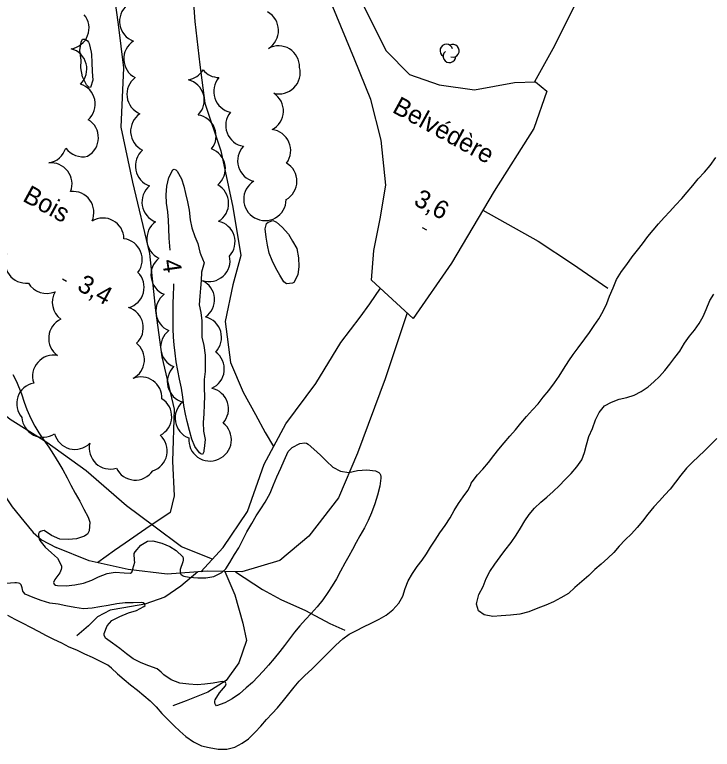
# Model space of a CAD drawing. Extents: x 219136 to 222520, y 5421589 to 5424530.
# Drawn here: x 221065 to 221179.8, y 5422132.2 to 5422253 of the extents above; entities that cross this region are included whole.
import ezdxf

# ---------------------------------------------------------------- set-up
doc = ezdxf.new("R2010")
doc.units = 0
for name, color, linetype in [('Level 19', 7, 'Continuous'), ('Level 2', 7, 'Continuous'), ('Level 22', 7, 'Continuous'), ('Level 3', 7, 'Continuous'), ('Level 4', 7, 'Continuous'), ('Level 44', 7, 'Continuous'), ('Level 56', 7, 'Continuous')]:
    doc.layers.add(name, color=color, linetype=linetype)

msp = doc.modelspace()

# ---------------------------------------------------------------- linework, layer by layer
at = {"layer": 'Level 19'}
msp.add_lwpolyline([(221121.4, 5422256.52), (221126.09, 5422247.05), (221129.93, 5422243.15), (221134.8, 5422241.48), (221140.61, 5422240.63), (221147.23, 5422241.87), (221150.69, 5422241.99), (221152.54, 5422240.42), (221150.37, 5422234.31), (221143.86, 5422223.98), (221136.86, 5422212.14), (221130.57, 5422203.02), (221123.7, 5422209.35), (221124.09, 5422214.24), (221125.09, 5422219.41), (221126.07, 5422224.99), (221125.26, 5422232.4), (221123.59, 5422239.08), (221120.89, 5422245.69), (221117.33, 5422254.32)], dxfattribs=at)
at = {"layer": 'Level 2'}
for points in [[(221077.66, 5422245.16), (221077.73, 5422243.65), (221077.85, 5422242.27), (221077.47, 5422241.02), (221077.2, 5422241.1), (221076.98, 5422241.29), (221076.81, 5422241.5), (221076.14, 5422242.77), (221075.86, 5422244.28), (221075.9, 5422245.53), (221075.72, 5422247.12), (221075.9, 5422248.52), (221076.17, 5422248.97), (221076.47, 5422248.97), (221076.75, 5422248.86), (221076.97, 5422248.71), (221077.15, 5422248.5), (221077.26, 5422248.27), (221077.59, 5422246.85), (221077.64, 5422246.47), (221077.66, 5422245.16)], [(221090.56, 5422214.31), (221090.52, 5422214.93), (221090.4, 5422216.27), (221090.34, 5422217.85), (221090.29, 5422219.21), (221090.17, 5422220.57), (221089.98, 5422222), (221089.92, 5422223.37), (221090.01, 5422224.83), (221090.35, 5422226.25), (221090.98, 5422227.49), (221091.22, 5422227.62), (221091.51, 5422227.51), (221091.74, 5422227.3), (221092.42, 5422226.03), (221092.79, 5422224.83), (221093.09, 5422223.6), (221093.4, 5422222.23), (221093.68, 5422220.87), (221093.88, 5422219.29), (221094.11, 5422217.96), (221094.6, 5422216.54), (221095.12, 5422215.4), (221095.44, 5422213.96), (221095.61, 5422213.51), (221096.14, 5422212.19)], [(221111.38, 5422214.57), (221111.66, 5422213.01), (221111.73, 5422211.59), (221111.57, 5422210.25), (221110.94, 5422208.99), (221110.71, 5422208.86), (221109.73, 5422208.76), (221109.48, 5422208.89), (221109.26, 5422209.1), (221108.59, 5422210.17), (221107.97, 5422211.3), (221107.34, 5422212.56), (221106.86, 5422213.79), (221106.56, 5422215.11), (221106.37, 5422216.4), (221106.2, 5422217.78), (221106.4, 5422218.68), (221106.69, 5422218.89), (221107.47, 5422219.14), (221107.75, 5422219.04), (221108.04, 5422218.87), (221109, 5422218.05), (221110.01, 5422216.9), (221110.71, 5422215.76), (221110.72, 5422215.75), (221111.38, 5422214.57)], [(221096.14, 5422212.19), (221095.75, 5422210.69), (221095.66, 5422209.3), (221095.55, 5422208.05), (221095.45, 5422206.74), (221095.32, 5422205.3), (221095.61, 5422204.04), (221095.8, 5422202.66), (221095.77, 5422201.37), (221095.78, 5422199.99), (221096.1, 5422198.6), (221096.32, 5422197.03), (221096.31, 5422195.64), (221096.32, 5422194.31), (221096.15, 5422193.03), (221096.15, 5422191.52), (221096.21, 5422190.26), (221096.17, 5422188.91), (221096.08, 5422187.39), (221095.97, 5422185.96), (221096.05, 5422184.54), (221096.32, 5422183.12), (221096.14, 5422181.68), (221096.09, 5422181.4), (221096.09, 5422181.13), (221095.86, 5422180.69), (221095.6, 5422180.79), (221095.39, 5422180.94), (221094.63, 5422182.02), (221094.15, 5422183.19), (221093.74, 5422184.61), (221093.35, 5422186.09), (221093.09, 5422187.33), (221092.84, 5422188.75), (221092.66, 5422190.13), (221092.45, 5422191.6), (221092.13, 5422193.05), (221091.83, 5422194.49)], [(221091.83, 5422194.49), (221091.58, 5422195.93), (221091.39, 5422197.33), (221091.25, 5422198.69), (221091.12, 5422199.98), (221091.06, 5422201.33), (221091.06, 5422202.76), (221091.06, 5422204.11), (221091.04, 5422205.55), (221091.09, 5422206.84), (221091.17, 5422208.34), (221091.17, 5422208.75)], [(221064.68, 5422193.82), (221065.27, 5422192.71), (221066.11, 5422190.67), (221066.57, 5422189.27), (221066.98, 5422188.08), (221067.66, 5422186.61), (221068.33, 5422185.36), (221068.98, 5422184.22), (221069.79, 5422183.02), (221070.62, 5422181.87), (221071.4, 5422180.65), (221072.26, 5422179.24), (221072.9, 5422178.15), (221073.6, 5422176.84), (221074.25, 5422175.62), (221074.94, 5422174.34), (221075.68, 5422172.98), (221076.37, 5422171.7), (221077.07, 5422170.39), (221077.37, 5422169.55), (221077.25, 5422168.11), (221076.96, 5422167.6), (221076.72, 5422167.39), (221076.5, 5422167.26), (221075.16, 5422166.82), (221073.85, 5422166.67), (221072.43, 5422166.75), (221071.05, 5422167.36), (221069.84, 5422168.18), (221069.55, 5422168.13)], [(221106.22, 5422172.83), (221107.01, 5422174.3), (221107.56, 5422175.68), (221108.13, 5422176.99), (221108.75, 5422178.43), (221109.32, 5422179.69), (221109.97, 5422181.15), (221110.65, 5422181.84), (221111.9, 5422182.46), (221112.75, 5422182.61), (221113.02, 5422182.52), (221113.26, 5422182.37), (221114.21, 5422181.54), (221115.32, 5422180.57), (221116.28, 5422179.58), (221117.33, 5422178.57), (221118.58, 5422177.93), (221119.96, 5422177.7), (221121.39, 5422178.03), (221122.94, 5422178.14), (221124.36, 5422177.97), (221124.89, 5422177.73), (221125.05, 5422177.54), (221125.16, 5422177.31), (221125.23, 5422177.06), (221125.25, 5422176.77), (221125.06, 5422175.46), (221124.67, 5422173.98), (221124.26, 5422172.58), (221123.7, 5422171.07), (221123.16, 5422169.8), (221122.53, 5422168.62), (221121.78, 5422167.32), (221121.19, 5422166.21), (221120.59, 5422165.07), (221119.95, 5422163.93), (221119.33, 5422162.83), (221118.6, 5422161.49), (221117.92, 5422160.23)], [(221069.55, 5422168.13), (221069.25, 5422168), (221069.01, 5422167.84), (221068.91, 5422167.61), (221068.91, 5422167.34), (221068.99, 5422166.77), (221069.12, 5422166.54), (221070.01, 5422165.45), (221071.02, 5422164.5), (221072.04, 5422163.61), (221072.7, 5422162.35), (221072.7, 5422162.05), (221072.65, 5422161.76), (221072.44, 5422161.24), (221071.61, 5422160.12), (221071.39, 5422159.62), (221071.48, 5422159.37), (221071.73, 5422159.2), (221072.05, 5422159.11), (221073.45, 5422159.05), (221074.87, 5422159.22), (221076.29, 5422159.5), (221077.66, 5422160.02), (221078.79, 5422160.56), (221080.2, 5422161.09), (221081.53, 5422161.31), (221082.98, 5422161.23), (221084.06, 5422161.18), (221084.28, 5422161.34), (221084.39, 5422161.6), (221084.44, 5422161.87), (221084.74, 5422162.97), (221084.71, 5422163.23), (221084.64, 5422164.38), (221084.79, 5422164.65), (221085.76, 5422165.76), (221086.85, 5422166.43), (221087.73, 5422166.5), (221089.21, 5422166.1), (221090.51, 5422165.53), (221091.58, 5422164.87), (221092.66, 5422163.83), (221092.72, 5422163.56), (221092.71, 5422163.29), (221092.63, 5422163.02), (221092.24, 5422161.79), (221092.2, 5422161.24), (221092.35, 5422160.97), (221092.58, 5422160.79), (221092.83, 5422160.69), (221093.67, 5422160.52), (221095.11, 5422160.38), (221096.44, 5422160.38), (221097.76, 5422160.6), (221099.05, 5422161.26), (221099.72, 5422161.85), (221100.38, 5422162.93), (221101.16, 5422164.24), (221101.89, 5422165.35), (221102.5, 5422166.64), (221103.19, 5422167.95), (221104, 5422169.31), (221104.71, 5422170.57), (221105.5, 5422171.76), (221106.22, 5422172.83)], [(221117.92, 5422160.23), (221117.24, 5422159.09), (221116.5, 5422157.99), (221115.71, 5422156.78), (221114.77, 5422155.61), (221113.75, 5422154.5), (221112.83, 5422153.56), (221111.92, 5422152.52), (221111.04, 5422151.43), (221110.21, 5422150.34), (221109.39, 5422149.29), (221108.61, 5422148.28), (221107.69, 5422147.15), (221106.75, 5422146.05), (221105.89, 5422145.03), (221105, 5422144.09), (221104.09, 5422143.18), (221103.09, 5422142.28), (221101.97, 5422141.31), (221100.78, 5422140.51), (221099.55, 5422139.85), (221098.17, 5422139.35), (221098, 5422139.54), (221097.94, 5422139.79), (221097.94, 5422140.1), (221097.99, 5422140.35), (221098.66, 5422141.5), (221099.66, 5422142.63), (221099.8, 5422142.95), (221099.65, 5422143.19), (221099.39, 5422143.3), (221099.1, 5422143.33), (221097.63, 5422143.07), (221096.28, 5422142.91), (221095, 5422142.81), (221093.62, 5422142.89), (221092.15, 5422143.07), (221090.72, 5422143.6), (221089.52, 5422144.43), (221089.09, 5422144.87), (221088.45, 5422145.41)], [(221088.45, 5422145.41), (221087.05, 5422145.91), (221085.78, 5422146.39), (221084.49, 5422147.06), (221083.36, 5422147.91), (221082.27, 5422148.79), (221081.07, 5422149.62), (221079.91, 5422150.49), (221079.72, 5422150.99), (221079.72, 5422151.25), (221080.22, 5422152.49), (221080.95, 5422153.39), (221082.28, 5422154.06), (221083.7, 5422154.61), (221085.02, 5422155.03), (221086.25, 5422155.66), (221086.43, 5422155.86), (221086.35, 5422156.12), (221086.12, 5422156.27), (221085.86, 5422156.31), (221084.46, 5422156.29), (221083.15, 5422156.29), (221081.78, 5422156.09), (221080.37, 5422155.85), (221079.01, 5422155.62), (221077.76, 5422155.41), (221076.3, 5422155.3), (221074.88, 5422155.53), (221073.42, 5422155.79), (221072.12, 5422156.06), (221070.78, 5422156.25), (221069.37, 5422156.69), (221068.03, 5422157.17), (221066.74, 5422157.73), (221066.49, 5422157.97), (221066.35, 5422158.19), (221066.26, 5422158.47), (221066.23, 5422158.74), (221066.07, 5422159.24), (221065.85, 5422159.44), (221065.6, 5422159.54), (221065.31, 5422159.59), (221065.02, 5422159.59), (221063.56, 5422159.46)]]:
    msp.add_lwpolyline(points, dxfattribs=at)
at = {"layer": 'Level 22'}
for points in [[(221174.95, 5422290.77), (221167.72, 5422275.91), (221158.89, 5422258.21), (221153.79, 5422247.89), (221150.51, 5422241.98)], [(221075.51, 5422285.25), (221077.01, 5422278.66), (221079.01, 5422270.07), (221080.77, 5422260.49), (221081.99, 5422251.4), (221082.88, 5422244.27)], [(221093.15, 5422274.59), (221094.46, 5422266.73), (221094.06, 5422259.59), (221094.6, 5422251.91), (221095.47, 5422244.75), (221096.29, 5422238.44), (221098.88, 5422230.64), (221100.89, 5422221.34), (221102.21, 5422213.38), (221100.9, 5422208.56), (221099.63, 5422202.53), (221100.47, 5422195.8), (221102.58, 5422190.93), (221104.59, 5422187.28), (221106.21, 5422184.3), (221107.58, 5422181.99)], [(221082.88, 5422244.27), (221082.45, 5422234.54), (221084.38, 5422225.49), (221087.17, 5422213.76), (221088.13, 5422204.35), (221089.21, 5422196.75), (221091.23, 5422188.15), (221090.95, 5422179.56), (221091.22, 5422173.89), (221090.55, 5422171.12), (221086.58, 5422168.43), (221083.15, 5422166.09), (221081.39, 5422164.87), (221078.67, 5422162.89)], [(221142, 5422220.84), (221151.09, 5422215.77), (221156.75, 5422212.06), (221162.55, 5422208.06)], [(221095.63, 5422161.4), (221099.3, 5422165.37), (221103.3, 5422171.32), (221106.02, 5422179.09), (221109.59, 5422185.72), (221114.53, 5422192.33), (221118.64, 5422199.12), (221121.81, 5422203.28), (221123.4, 5422205.47), (221125.16, 5422208.01)], [(221129.55, 5422203.96), (221125.95, 5422193.12), (221121.36, 5422180.88), (221118.25, 5422173.55), (221113.37, 5422167.24), (221108.6, 5422163.27), (221102.38, 5422161.39), (221096.68, 5422161.47), (221090.06, 5422161.02), (221083.64, 5422161.78), (221077.26, 5422163.21), (221071.81, 5422165.39)], [(221097.52, 5422163.45), (221092.41, 5422165.48), (221087.9, 5422168.87), (221083.39, 5422172.24), (221076.73, 5422177.98), (221070.29, 5422182.64), (221064.22, 5422186.43), (221059.03, 5422190.66), (221055.8, 5422194.29)], [(221054.09, 5422189.14), (221057.26, 5422184.63), (221059.93, 5422179.69), (221062.05, 5422175.75), (221064.58, 5422172.06), (221066.52, 5422169.71), (221068.01, 5422167.85), (221069.41, 5422166.64), (221071.81, 5422165.39)], [(221095.1, 5422161.36), (221092.35, 5422159), (221089.7, 5422157.23), (221086.42, 5422156.06), (221082.96, 5422155.45), (221080.72, 5422155.1), (221078.61, 5422153.97), (221077.14, 5422152.5), (221075.2, 5422150.87)], [(221099.56, 5422161.43), (221101.18, 5422157.59), (221102.51, 5422152.92), (221103.1, 5422150.06), (221101.85, 5422146.43), (221099.78, 5422143.48), (221096.79, 5422141.6), (221093.2, 5422140.15), (221091.02, 5422139.35)], [(221101.29, 5422161.41), (221101.3, 5422161.4), (221105.78, 5422158.46), (221108.79, 5422156.83), (221112.83, 5422155.01), (221116.81, 5422152.9), (221119.33, 5422151.76)]]:
    msp.add_lwpolyline(points, dxfattribs=at)
at = {"layer": 'Level 3'}
for p, q in [((221132.05, 5422217.99), (221132.75, 5422217.61)), ((221072.84, 5422209.55), (221073.54, 5422209.17))]:
    msp.add_line(p, q, dxfattribs=at)
at = {"layer": 'Level 4'}
for points in [[(221142.02, 5422178.26), (221142.95, 5422179.38), (221143.81, 5422180.54), (221144.62, 5422181.57), (221145.54, 5422182.61), (221146.47, 5422183.67), (221147.38, 5422184.75), (221148.28, 5422185.85), (221149.18, 5422186.92), (221150.18, 5422188.04), (221151.09, 5422188.99), (221151.94, 5422190.09), (221152.84, 5422191.23), (221153.81, 5422192.48), (221154.59, 5422193.57), (221155.3, 5422194.73), (221156.14, 5422196.09), (221156.86, 5422197.14), (221157.67, 5422198.2), (221158.8, 5422199.69), (221159.54, 5422200.76), (221160.3, 5422201.88), (221161.07, 5422203), (221161.79, 5422204.23), (221162.38, 5422205.49), (221162.86, 5422206.7), (221163.45, 5422208.1), (221163.99, 5422209.45), (221164.8, 5422210.8), (221165.69, 5422211.92), (221166.6, 5422213.21), (221167.43, 5422214.27), (221168.25, 5422215.34), (221169.15, 5422216.53), (221170.02, 5422217.6), (221170.93, 5422218.63), (221171.83, 5422219.66), (221172.77, 5422220.65), (221173.72, 5422221.68), (221174.73, 5422222.8), (221175.63, 5422223.82), (221176.54, 5422224.93), (221177.43, 5422226.04), (221178.47, 5422227.13), (221179.41, 5422228.2), (221180.33, 5422229.55)], [(221145.64, 5422164.87), (221146.68, 5422166.2), (221147.5, 5422167.41), (221148.2, 5422168.55), (221148.9, 5422169.74), (221149.62, 5422170.82), (221150.53, 5422171.84), (221151.56, 5422172.84), (221152.52, 5422173.67), (221153.59, 5422174.61), (221154.6, 5422175.6), (221155.49, 5422176.5), (221156.52, 5422177.57), (221157.49, 5422178.67), (221158.27, 5422179.82), (221158.75, 5422181.02), (221159.04, 5422182.25), (221159.46, 5422183.65), (221160.03, 5422184.98), (221160.55, 5422186.37), (221161.13, 5422187.6), (221162.03, 5422188.68), (221163.18, 5422189.31), (221164.45, 5422189.77), (221165.68, 5422190.07), (221166.88, 5422190.41), (221168.03, 5422191.04), (221169.18, 5422191.78), (221170.13, 5422192.61), (221171.08, 5422193.51), (221171.97, 5422194.49), (221172.78, 5422195.56), (221173.62, 5422196.64), (221174.4, 5422197.68), (221175.21, 5422198.97), (221176.01, 5422200.13), (221176.84, 5422201.15), (221177.6, 5422202.23), (221178.28, 5422203.38), (221178.77, 5422204.55), (221179.35, 5422205.99), (221180.02, 5422207.06)], [(221180.48, 5422183.31), (221179.47, 5422182.24), (221178.49, 5422181.28), (221177.5, 5422180.33), (221176.51, 5422179.41), (221175.54, 5422178.43), (221174.59, 5422177.29), (221173.71, 5422176.14), (221172.82, 5422174.99), (221171.97, 5422174.04), (221171.06, 5422173.05), (221170.14, 5422172.05), (221169.15, 5422170.88), (221168.26, 5422169.73), (221167.4, 5422168.68), (221166.48, 5422167.64), (221165.43, 5422166.64), (221164.42, 5422165.6), (221163.55, 5422164.57), (221162.56, 5422163.61), (221161.47, 5422162.63), (221160.42, 5422161.74), (221159.43, 5422160.8), (221158.27, 5422159.8), (221157.16, 5422158.82), (221156.11, 5422157.82), (221154.85, 5422157.09), (221153.62, 5422156.42), (221152.38, 5422155.88), (221151.04, 5422155.4), (221149.56, 5422154.79), (221148.07, 5422154.41), (221146.56, 5422154.26), (221145.05, 5422154.16), (221143.64, 5422154.05), (221142.22, 5422154.32), (221141.28, 5422154.99), (221140.96, 5422156.04), (221141.04, 5422156.33), (221141.36, 5422157.66), (221142.04, 5422158.98), (221142.55, 5422160.27), (221143.15, 5422161.41), (221143.96, 5422162.62), (221144.85, 5422163.84), (221145.64, 5422164.87)], [(221081.93, 5422144.58), (221082.98, 5422143.68), (221084.05, 5422142.79), (221085.17, 5422141.92), (221086.23, 5422141.06), (221087.29, 5422140.17), (221088.25, 5422139.18), (221089.17, 5422138.09), (221090.18, 5422137.08), (221091.25, 5422136.03), (221092.15, 5422135.15), (221093.15, 5422134.32), (221094.42, 5422133.43), (221095.73, 5422132.78), (221096.97, 5422132.49), (221098.49, 5422132.23), (221099.89, 5422132.19), (221101.21, 5422132.53), (221102.43, 5422133.19), (221103.48, 5422133.92), (221104.57, 5422134.99), (221105.47, 5422136), (221106.42, 5422137.1), (221107.34, 5422138.07), (221108.2, 5422139.03), (221109.21, 5422140.24), (221110.08, 5422141.31), (221110.97, 5422142.43), (221111.79, 5422143.38), (221112.74, 5422144.34), (221113.85, 5422145.38), (221114.79, 5422146.3), (221115.7, 5422147.16), (221116.77, 5422148.26), (221117.85, 5422149.33), (221118.97, 5422150.34), (221120.03, 5422151.1), (221121.21, 5422151.75), (221122.39, 5422152.34), (221123.66, 5422152.94), (221124.96, 5422153.61), (221126.1, 5422154.24), (221127.2, 5422155.13), (221128.21, 5422156.24), (221128.84, 5422157.38), (221129.24, 5422158.64), (221129.75, 5422159.9), (221130.46, 5422161.12), (221131.22, 5422162.25), (221132.01, 5422163.3), (221132.75, 5422164.33), (221133.42, 5422165.45), (221134.14, 5422166.57), (221134.96, 5422167.78), (221135.81, 5422169.02), (221136.61, 5422170.25), (221137.3, 5422171.46), (221138.02, 5422172.61), (221138.79, 5422173.73), (221139.52, 5422174.78), (221140.04, 5422175.7), (221140.11, 5422175.95), (221140.23, 5422176.2), (221141.13, 5422177.32), (221142.02, 5422178.26)], [(221081.93, 5422144.58), (221080.94, 5422145.51), (221080.32, 5422146.02), (221079.09, 5422146.63), (221077.79, 5422147.27), (221076.54, 5422147.86), (221075.22, 5422148.48), (221073.96, 5422149.01), (221072.72, 5422149.63), (221071.41, 5422150.26), (221070.12, 5422150.9), (221068.99, 5422151.53), (221067.63, 5422152.22), (221066.38, 5422152.87), (221065.08, 5422153.56), (221063.86, 5422154.21)]]:
    msp.add_lwpolyline(points, dxfattribs=at)
at = {"layer": 'Level 44'}
for centre, radius, start, end in [((221085.7, 5422251.92), 3.46, 129.8555, 249.8555), ((221104.93, 5422250.43), 3.46, 301.4038, 61.4038), ((221073.76, 5422250.83), 3.46, 279.0836, 39.0836), ((221086.38, 5422245.76), 3.46, 122.8354, 242.8354), ((221073.4, 5422244.06), 3.46, 314.8108, 74.8108), ((221108.39, 5422244.43), 3.46, 358.4322, 118.4322), ((221136.02, 5422247.09), 1.05, 15.9068, 238.5912), ((221137.07, 5422247.07), 1.05, 253.0853, 118.7739), ((221136.53, 5422246.18), 1.05, 131.2391, 358.6962), ((221093.01, 5422245.72), 3.46, 279.4474, 328.9904), ((221098.66, 5422246.13), 3.46, 219.4474, 268.9905), ((221108.5, 5422243.45), 3.46, 254.8552, 14.8552), ((221086.91, 5422239.93), 3.46, 127.498, 247.498), ((221092.71, 5422238.95), 3.46, 315.4498, 75.4498), ((221101.18, 5422240.36), 3.46, 138.2745, 258.2745), ((221074.78, 5422238.31), 3.46, 312.1242, 72.1242), ((221105.74, 5422237.18), 3.46, 297.5476, 57.5476), ((221087.52, 5422233.86), 3.46, 124.0289, 244.0289), ((221094.67, 5422233.09), 3.46, 321.6025, 81.6025), ((221103.16, 5422234.79), 3.46, 140.8682, 260.8682), ((221075.31, 5422232.78), 3.46, 298.8048, 58.8048), ((221106.94, 5422230.67), 3.46, 323.3836, 83.3836), ((221105.13, 5422228.99), 3.46, 136.5875, 256.5875), ((221070.07, 5422232.06), 3.46, 278.554, 343.266), ((221076.18, 5422233.11), 3.46, 216.2371, 283.266), ((221088.29, 5422228.14), 3.46, 131.3322, 251.3322), ((221096.19, 5422227.69), 3.46, 309.7019, 69.7019), ((221070.96, 5422225.19), 3.46, 338.554, 96.2371), ((221107.96, 5422225.62), 3.46, 299.3711, 59.3711), ((221106.12, 5422222.65), 3.46, 121.1757, 241.1757), ((221089.39, 5422222.18), 3.46, 129.4562, 249.4562), ((221096.73, 5422221.99), 3.46, 301.1588, 61.1588), ((221074.56, 5422220.48), 3.46, 336.1923, 96.1923), ((221106.19, 5422222.61), 3.46, 239.8262, 359.8262), ((221079.51, 5422216.11), 3.46, 0.8961, 120.8961), ((221090.17, 5422216.11), 3.46, 125.2238, 245.2238), ((221097.78, 5422215.64), 3.46, 317.7076, 77.7076), ((221082.52, 5422212.73), 3.46, 322.6051, 82.6051), ((221066.84, 5422212.32), 3.46, 156.5962, 276.5962), ((221096.96, 5422212.57), 3.46, 252.2887, 12.2887), ((221090.86, 5422210.24), 3.46, 128.1929, 248.1929), ((221082.83, 5422208.18), 3.46, 285.0545, 45.0545), ((221070.23, 5422210.62), 3.46, 210.1714, 293.791), ((221094.42, 5422206.14), 3.46, 304.6736, 64.6736), ((221074.63, 5422205.73), 3.46, 150.1714, 233.791), ((221091.67, 5422204.27), 3.46, 127.3275, 247.3275), ((221082.69, 5422201.53), 3.46, 312.5867, 72.5867), ((221074.04, 5422199.79), 3.46, 114.8787, 234.8787), ((221095.56, 5422199.93), 3.46, 316.1229, 76.1229), ((221092.46, 5422198.33), 3.46, 127.7096, 247.7096), ((221082.88, 5422196.27), 3.46, 297.8251, 51.4417), ((221096.02, 5422194.73), 3.46, 293.9833, 53.9833), ((221071.39, 5422193.56), 3.46, 78.9855, 198.9855), ((221093.56, 5422192.65), 3.46, 134.3115, 254.3115), ((221085.76, 5422189.98), 3.46, 357.8251, 111.4416), ((221068.78, 5422189.03), 3.46, 101.1125, 221.1125), ((221096.7, 5422188.17), 3.46, 317.8815, 77.8815), ((221087.36, 5422186.93), 3.46, 297.4098, 57.4098), ((221094.84, 5422186.65), 3.46, 129.7505, 249.7505), ((221069.63, 5422186.97), 3.46, 183.5145, 303.5145), ((221097.18, 5422183.09), 3.46, 292.708, 52.708), ((221074.89, 5422184.98), 3.46, 195.0908, 315.0908), ((221086.63, 5422181.28), 3.46, 287.9015, 47.9015), ((221097.09, 5422183.06), 3.46, 174.2797, 294.2797), ((221080.71, 5422181.74), 3.46, 166.7318, 286.7318), ((221084.83, 5422179.93), 3.46, 205.8294, 325.8294)]:
    msp.add_arc(centre, radius, start, end, dxfattribs=at)

# ---------------------------------------------------------------- texts
at = {"layer": 'Level 2'}
msp.add_text('4', height=3, rotation=278.0216, dxfattribs=at).set_placement((221089.25, 5422212.61))
at = {"layer": 'Level 3'}
for s, p in [('3,6', (221130.46, 5422221.85)), ('3,4', (221075.08, 5422207.81))]:
    msp.add_text(s, height=3, rotation=331.383, dxfattribs=at).set_placement(p)
at = {"layer": 'Level 44'}
msp.add_text('Bois', height=3, rotation=331.3547, dxfattribs=at).set_placement((221066.13, 5422222.45))
at = {"layer": 'Level 56'}
msp.add_text('Belvédère', height=3, rotation=331.383, dxfattribs=at).set_placement((221126.94, 5422237.05))

doc.saveas('drawing.dxf')
